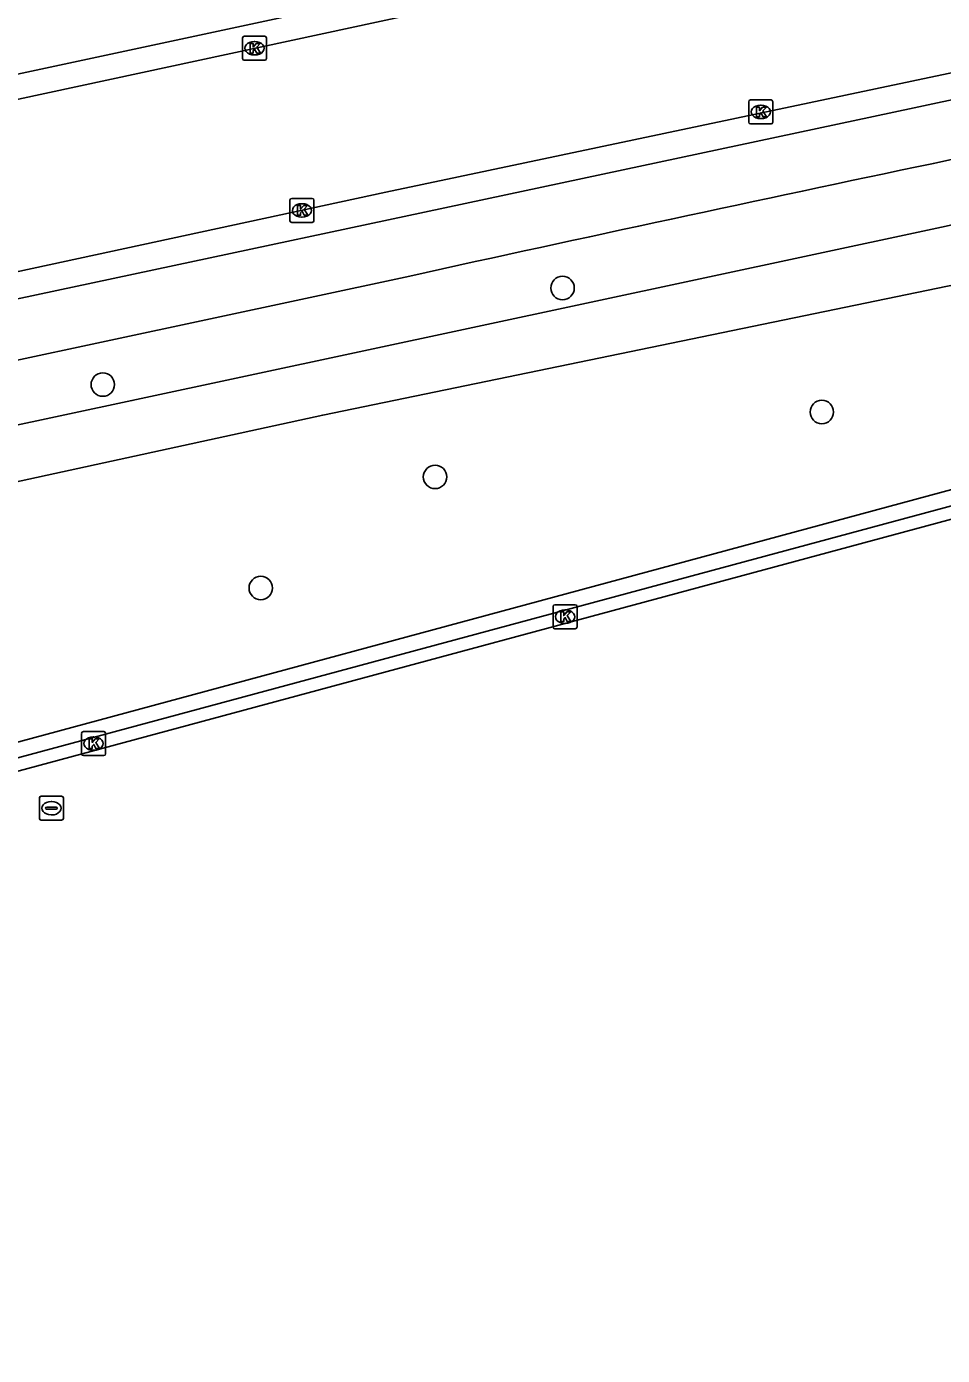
# Model space of a CAD drawing. Extents: x 159053 to 160041, y 380450 to 381422.
# Drawn here: x 159593.5 to 159631.7, y 380760.8 to 380816.2 of the extents above; entities that cross this region are included whole.
import ezdxf

# ---------------------------------------------------------------- set-up
doc = ezdxf.new("R2010")
doc.units = 0
for name, color, linetype in [('IMGEO_Boom', 7, 'Continuous'), ('IMGEO_Fietspad_gesloten', 7, 'Continuous'), ('IMGEO_Groenvoorziening', 7, 'Continuous'), ('IMGEO_Hek', 7, 'Continuous'), ('IMGEO_Kolk', 7, 'Continuous'), ('IMGEO_Rijbaan_lokaal_gesloten', 7, 'Continuous'), ('IMGEO_Rijbaan_lokaal_open', 7, 'Continuous'), ('IMGEO_Voetpad_open', 7, 'Continuous'), ('IMGEO_Waterleidingput', 7, 'Continuous')]:
    doc.layers.add(name, color=color, linetype=linetype)

msp = doc.modelspace()

# ---------------------------------------------------------------- linework, layer by layer
at = {"layer": 'IMGEO_Boom'}
for centre in [(159615.88, 380805.301), (159596.719, 380801.277), (159626.687, 380800.134), (159610.567, 380797.431), (159603.302, 380792.802)]:
    msp.add_circle(centre, 0.489, dxfattribs=at)
at = {"layer": 'IMGEO_Fietspad_gesloten'}
for points in [[(159584.084, 380812.266), (159641.97, 380824.675), (159670.378, 380830.356), (159689.881, 380834.577), (159702.755, 380837.567)], [(159579.274, 380801.887), (159630.529, 380812.809)], [(159609.517, 380805.8), (159580.041, 380799.489), (159531.309, 380789.098), (159521.713, 380787.099), (159506.465, 380783.743)]]:
    msp.add_lwpolyline(points, dxfattribs=at)
for centre, radius, start, end in [((160023.613, 378957.12), 1896.865, 100.98719, 101.959957), ((160096.795, 378593.484), 2265.344, 101.292528, 102.421452)]:
    msp.add_arc(centre, radius, start, end, dxfattribs=at)
at = {"layer": 'IMGEO_Groenvoorziening'}
msp.add_lwpolyline([(159557.036, 380776.621), (159694.564, 380813.798), (159694.886, 380812.603)], dxfattribs=at)
at = {"layer": 'IMGEO_Hek'}
msp.add_lwpolyline([(159557.036, 380776.621), (159694.564, 380813.798)], dxfattribs=at)
at = {"layer": 'IMGEO_Kolk'}
for p, q in [((159602.54, 380814.865), (159602.54, 380815.717)), ((159602.615, 380815.791), (159603.467, 380815.791)), ((159603.028, 380815.571), (159603.053, 380815.571)), ((159603.541, 380815.717), (159603.541, 380814.865)), ((159603.051, 380815.011), (159603.026, 380815.011)), ((159603.467, 380814.791), (159602.615, 380814.791)), ((159623.642, 380812.212), (159623.642, 380813.064)), ((159623.717, 380813.138), (159624.569, 380813.138)), ((159624.13, 380812.918), (159624.155, 380812.918)), ((159624.643, 380813.064), (159624.643, 380812.212)), ((159624.569, 380812.138), (159623.717, 380812.138)), ((159624.153, 380812.358), (159624.128, 380812.358)), ((159604.519, 380808.106), (159604.519, 380808.958)), ((159604.594, 380809.032), (159605.446, 380809.032)), ((159605.007, 380808.812), (159605.032, 380808.812)), ((159605.52, 380808.958), (159605.52, 380808.106)), ((159605.03, 380808.252), (159605.005, 380808.252)), ((159605.446, 380808.032), (159604.594, 380808.032)), ((159615.484, 380791.181), (159615.484, 380792.033)), ((159615.559, 380792.107), (159616.411, 380792.107)), ((159615.972, 380791.887), (159615.997, 380791.887)), ((159616.485, 380792.033), (159616.485, 380791.181)), ((159616.411, 380791.107), (159615.559, 380791.107)), ((159615.995, 380791.327), (159615.97, 380791.327)), ((159595.833, 380785.896), (159595.833, 380786.748)), ((159595.908, 380786.822), (159596.76, 380786.822)), ((159596.834, 380786.748), (159596.834, 380785.896)), ((159596.321, 380786.602), (159596.346, 380786.602)), ((159596.76, 380785.822), (159595.908, 380785.822)), ((159596.344, 380786.042), (159596.319, 380786.042))]:
    msp.add_line(p, q, dxfattribs=at)
for points in [[(159602.54, 380814.865), (159602.54, 380815.717)], [(159602.615, 380815.791), (159603.467, 380815.791)], [(159602.861, 380815.491), (159602.984, 380815.491), (159602.984, 380815.34), (159603.114, 380815.491), (159603.278, 380815.491), (159603.132, 380815.34), (159603.285, 380815.091), (159603.133, 380815.091), (159603.048, 380815.255), (159602.984, 380815.188), (159602.984, 380815.091), (159602.861, 380815.091), (159602.861, 380815.491)], [(159603.541, 380815.717), (159603.541, 380814.865)], [(159603.467, 380814.791), (159602.615, 380814.791)], [(159623.642, 380812.212), (159623.642, 380813.064)], [(159623.717, 380813.138), (159624.569, 380813.138)], [(159623.963, 380812.838), (159624.086, 380812.838), (159624.086, 380812.687), (159624.216, 380812.838), (159624.38, 380812.838), (159624.234, 380812.687), (159624.387, 380812.438), (159624.235, 380812.438), (159624.15, 380812.602), (159624.086, 380812.535), (159624.086, 380812.438), (159623.963, 380812.438), (159623.963, 380812.838)], [(159624.643, 380813.064), (159624.643, 380812.212)], [(159624.569, 380812.138), (159623.717, 380812.138)], [(159604.519, 380808.106), (159604.519, 380808.958)], [(159604.594, 380809.032), (159605.446, 380809.032)], [(159605.52, 380808.958), (159605.52, 380808.106)], [(159604.84, 380808.732), (159604.963, 380808.732), (159604.963, 380808.581), (159605.093, 380808.732), (159605.257, 380808.732), (159605.111, 380808.581), (159605.264, 380808.332), (159605.112, 380808.332), (159605.027, 380808.496), (159604.963, 380808.429), (159604.963, 380808.332), (159604.84, 380808.332), (159604.84, 380808.732)], [(159605.446, 380808.032), (159604.594, 380808.032)], [(159615.484, 380791.181), (159615.484, 380792.033)], [(159615.559, 380792.107), (159616.411, 380792.107)], [(159615.805, 380791.807), (159615.928, 380791.807), (159615.928, 380791.656), (159616.058, 380791.807), (159616.222, 380791.807), (159616.076, 380791.656), (159616.229, 380791.407), (159616.077, 380791.407), (159615.992, 380791.571), (159615.928, 380791.504), (159615.928, 380791.407), (159615.805, 380791.407), (159615.805, 380791.807)], [(159616.485, 380792.033), (159616.485, 380791.181)], [(159616.411, 380791.107), (159615.559, 380791.107)], [(159595.833, 380785.896), (159595.833, 380786.748)], [(159595.908, 380786.822), (159596.76, 380786.822)], [(159596.834, 380786.748), (159596.834, 380785.896)], [(159596.154, 380786.522), (159596.277, 380786.522), (159596.277, 380786.371), (159596.407, 380786.522), (159596.571, 380786.522), (159596.425, 380786.371), (159596.578, 380786.122), (159596.426, 380786.122), (159596.341, 380786.286), (159596.277, 380786.219), (159596.277, 380786.122), (159596.154, 380786.122), (159596.154, 380786.522)], [(159596.76, 380785.822), (159595.908, 380785.822)]]:
    msp.add_lwpolyline(points, dxfattribs=at)
for centre, start, end in [((159602.617, 380815.715), 91.552, 178.448), ((159602.617, 380815.715), 91.552, 178.448), ((159603.465, 380815.715), 1.552, 88.448), ((159603.465, 380815.715), 1.552, 88.448), ((159602.617, 380814.867), 181.552, 268.448), ((159602.617, 380814.867), 181.552, 268.448), ((159603.465, 380814.867), 271.552, 358.448), ((159603.465, 380814.867), 271.552, 358.448), ((159623.719, 380813.062), 91.552, 178.448), ((159623.719, 380813.062), 91.552, 178.448), ((159624.567, 380813.062), 1.552, 88.448), ((159624.567, 380813.062), 1.552, 88.448), ((159623.719, 380812.214), 181.552, 268.448), ((159623.719, 380812.214), 181.552, 268.448), ((159624.567, 380812.214), 271.552, 358.448), ((159624.567, 380812.214), 271.552, 358.448), ((159604.596, 380808.956), 91.552, 178.448), ((159604.596, 380808.956), 91.552, 178.448), ((159605.444, 380808.956), 1.552, 88.448), ((159605.444, 380808.956), 1.552, 88.448), ((159604.596, 380808.108), 181.552, 268.448), ((159604.596, 380808.108), 181.552, 268.448), ((159605.444, 380808.108), 271.552, 358.448), ((159605.444, 380808.108), 271.552, 358.448), ((159615.561, 380792.031), 91.552, 178.448), ((159615.561, 380792.031), 91.552, 178.448), ((159616.409, 380792.031), 1.552, 88.448), ((159616.409, 380792.031), 1.552, 88.448), ((159615.561, 380791.183), 181.552, 268.448), ((159615.561, 380791.183), 181.552, 268.448), ((159616.409, 380791.183), 271.552, 358.448), ((159616.409, 380791.183), 271.552, 358.448), ((159595.91, 380786.746), 91.552, 178.448), ((159595.91, 380786.746), 91.552, 178.448), ((159596.758, 380786.746), 1.552, 88.448), ((159596.758, 380786.746), 1.552, 88.448), ((159595.91, 380785.898), 181.552, 268.448), ((159595.91, 380785.898), 181.552, 268.448), ((159596.758, 380785.898), 271.552, 358.448), ((159596.758, 380785.898), 271.552, 358.448)]:
    msp.add_arc(centre, 0.0765, start, end, dxfattribs=at)
for centre, major_axis, ratio, start_param, end_param in [((159603.027, 380815.291), (-0.387, 0.002), 0.722429, 4.712389, 7.853982), ((159603.052, 380815.291), (-0.39, 0.002), 0.717154, 1.570796, 4.712389), ((159624.129, 380812.638), (-0.387, 0.002), 0.722429, 4.712389, 7.853982), ((159624.154, 380812.638), (-0.39, 0.002), 0.717154, 1.570796, 4.712389), ((159605.006, 380808.532), (-0.387, 0.002), 0.722429, 4.712389, 7.853982), ((159605.031, 380808.532), (-0.39, 0.002), 0.717154, 1.570796, 4.712389), ((159615.971, 380791.607), (-0.387, 0.002), 0.722429, 4.712389, 7.853982), ((159615.996, 380791.607), (-0.39, 0.002), 0.717154, 1.570796, 4.712389), ((159596.32, 380786.322), (-0.387, 0.002), 0.722429, 4.712389, 7.853982), ((159596.345, 380786.322), (-0.39, 0.002), 0.717154, 1.570796, 4.712389)]:
    msp.add_ellipse(centre, major_axis=major_axis, ratio=ratio, start_param=start_param, end_param=end_param, dxfattribs=at)
at = {"layer": 'IMGEO_Rijbaan_lokaal_gesloten'}
for points in [[(159702.959, 380836.47), (159681.481, 380831.636), (159662.364, 380827.617), (159642.223, 380823.623), (159622.142, 380819.406), (159584.34, 380811.262)], [(159579.06, 380803.004), (159581.659, 380803.506), (159608.509, 380809.291), (159639.258, 380815.783)]]:
    msp.add_lwpolyline(points, dxfattribs=at)
at = {"layer": 'IMGEO_Rijbaan_lokaal_open'}
msp.add_lwpolyline([(159694.636, 380812.539), (159694.48, 380813.062), (159557.701, 380776.164), (159562.046, 380760.831), (159562.553, 380760.977), (159558.38, 380775.781), (159668.02, 380805.359)], dxfattribs=at)
at = {"layer": 'IMGEO_Voetpad_open'}
for points in [[(159507.401, 380778.807), (159537.961, 380785.234), (159605.883, 380800.005), (159670.336, 380813.303), (159681.175, 380815.073), (159690.173, 380816.785), (159704.176, 380819.004)], [(159631.091, 380807.706), (159597.933, 380800.609), (159554.204, 380791.269), (159520.552, 380784.102), (159514.007, 380782.776), (159506.964, 380781.227)]]:
    msp.add_lwpolyline(points, dxfattribs=at)
msp.add_arc((159960.621, 379278.255), 1564.548, 100.773484, 102.158865, dxfattribs=at)
at = {"layer": 'IMGEO_Waterleidingput'}
for p, q in [((159594.077, 380783.204), (159594.077, 380784.056)), ((159594.152, 380784.13), (159595.004, 380784.13)), ((159594.565, 380783.91), (159594.59, 380783.91)), ((159595.078, 380784.056), (159595.078, 380783.204)), ((159594.336, 380783.624), (159594.336, 380783.636)), ((159594.774, 380783.587), (159594.376, 380783.587)), ((159594.379, 380783.673), (159594.777, 380783.673)), ((159594.588, 380783.35), (159594.563, 380783.35)), ((159594.82, 380783.636), (159594.82, 380783.624)), ((159595.004, 380783.13), (159594.152, 380783.13))]:
    msp.add_line(p, q, dxfattribs=at)
for points in [[(159594.077, 380783.204), (159594.077, 380784.056)], [(159594.152, 380784.13), (159595.004, 380784.13)], [(159595.078, 380784.056), (159595.078, 380783.204)], [(159595.004, 380783.13), (159594.152, 380783.13)]]:
    msp.add_lwpolyline(points, dxfattribs=at)
for centre, radius, start, end in [((159594.154, 380784.054), 0.0765, 91.552, 178.448), ((159594.154, 380784.054), 0.0765, 91.552, 178.448), ((159595.002, 380784.054), 0.0765, 1.552, 88.448), ((159595.002, 380784.054), 0.0765, 1.552, 88.448), ((159594.376, 380783.633), 0.0403, 85.8775, 175.7526), ((159594.373, 380783.623), 0.0366, 178.938, 274.7102), ((159594.777, 380783.63), 0.043, 264.8664, 352.4533), ((159594.781, 380783.635), 0.0386, 1.7309, 96.639), ((159594.154, 380783.206), 0.0765, 181.552, 268.448), ((159594.154, 380783.206), 0.0765, 181.552, 268.448), ((159595.002, 380783.206), 0.0765, 271.552, 358.448), ((159595.002, 380783.206), 0.0765, 271.552, 358.448)]:
    msp.add_arc(centre, radius, start, end, dxfattribs=at)
for centre, major_axis, ratio, start_param, end_param in [((159594.564, 380783.63), (-0.387, 0.002), 0.722429, 4.712389, 7.853982), ((159594.589, 380783.63), (-0.39, 0.002), 0.717154, 1.570796, 4.712389)]:
    msp.add_ellipse(centre, major_axis=major_axis, ratio=ratio, start_param=start_param, end_param=end_param, dxfattribs=at)

doc.saveas('drawing.dxf')
